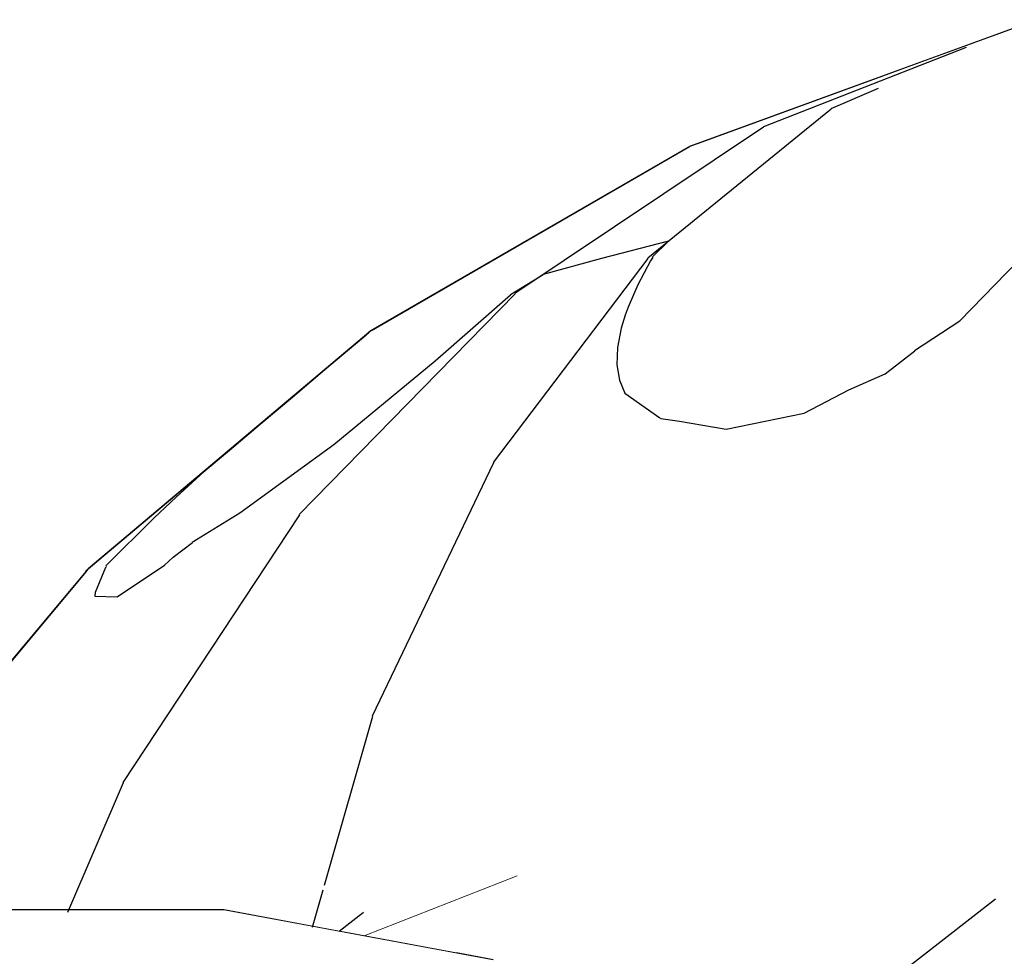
# Model space of a CAD drawing. Header units: millimetres. Extents: x -36478 to 31050, y -14815 to 11827.
# Tile 297 of 656: x -14563 to -14479, y 10840 to 10919. Entities that reach past the tile are written whole.
import ezdxf

# ---------------------------------------------------------------- set-up
doc = ezdxf.new("R2010")
doc.units = ezdxf.units.MM
doc.header["$MEASUREMENT"] = 0
doc.linetypes.add('Wipeout_Contour', pattern=[1000, 0, -1000])
doc.layers.add('Nové_Konstrukce - krov', color=7, linetype='Continuous')
doc.layers.add('Nové_Výplně - Povrchové', color=7, linetype='Continuous')

# ---------------------------------------------------------------- blocks, each defined once
blk = doc.blocks.new('výplň_8_1', base_point=(0, 0))
at = {"color": 254, "linetype": 'Wipeout_Contour', "lineweight": 0, "ltscale": 144836.508536}
blk.add_wipeout([(-14498.287, 10848.174), (-14517.519, 10833.216), (-14515.863, 10826.966), (-14514.629, 10824.466), (-14509.057, 10822.427), (-14479.991, 10845.033), (-14493.462, 10846.728), (-14496.242, 10847.412)], dxfattribs=at).dxf.layer = 'Nové_Výplně - Povrchové'
blk = doc.blocks.new('výplň_14_1', base_point=(0, 0))
at = {"color": 254, "linetype": 'Wipeout_Contour', "lineweight": 0, "ltscale": 90463.168582}
blk.add_wipeout([(-14509.057, 10822.427), (-14502.041, 10819.859), (-14499.785, 10818.612), (-14489.337, 10826.738), (-14479.991, 10845.033)], dxfattribs=at).dxf.layer = 'Nové_Výplně - Povrchové'
blk = doc.blocks.new('*X37')
at = {"layer": 'Nové_Výplně - Povrchové', "color": 21, "linetype": 'Continuous', "lineweight": 20, "true_color": 0xffaaaa}
blk.add_line((-14533.449, 10841.887), (-14520.498, 10846.965), dxfattribs=at)
blk = doc.blocks.new('výplň_18_1', base_point=(0, 0))
at = {"color": 254, "linetype": 'Wipeout_Contour', "lineweight": 0, "ltscale": 72513.157566}
blk.add_wipeout([(-14533.514, 10843.888), (-14535.579, 10842.282), (-14525.737, 10840.457), (-14516.002, 10848.029)], dxfattribs=at).dxf.layer = 'Nové_Výplně - Povrchové'
at = {"layer": 'Nové_Výplně - Povrchové', "color": 21, "linetype": 'Continuous', "lineweight": 20, "true_color": 0xffaaaa}
blk.add_blockref('*X37', (0, 0), dxfattribs=at)
blk = doc.blocks.new('výplň_19_1', base_point=(0, 0))
at = {"color": 254, "linetype": 'Wipeout_Contour', "lineweight": 0, "ltscale": 126827.634561}
blk.add_wipeout([(-14516.002, 10848.029), (-14525.737, 10840.457), (-14522.54, 10839.864), (-14518.654, 10837.496), (-14517.519, 10833.216), (-14498.287, 10848.174), (-14514.687, 10847.89)], dxfattribs=at).dxf.layer = 'Nové_Výplně - Povrchové'
blk = doc.blocks.new('výplň_66_1', base_point=(0, 0))
at = {"color": 254, "linetype": 'Wipeout_Contour', "lineweight": 0, "ltscale": 72613.188439}
blk.add_wipeout([(-14545.342, 10844.091), (-14567.501, 10844.091), (-14573.01, 10842.288), (-14550.533, 10842.288)], dxfattribs=at).dxf.layer = 'Nové_Výplně - Povrchové'
blk = doc.blocks.new('výplň_67_1', base_point=(0, 0))
at = {"color": 254, "linetype": 'Wipeout_Contour', "lineweight": 0, "ltscale": 72620.234256}
blk.add_wipeout([(-14550.533, 10842.288), (-14573.01, 10842.288), (-14578.205, 10835.615), (-14556.065, 10835.615)], dxfattribs=at).dxf.layer = 'Nové_Výplně - Povrchové'
blk = doc.blocks.new('výplň_80_1', base_point=(0, 0))
at = {"color": 254, "linetype": 'Wipeout_Contour', "lineweight": 0, "ltscale": 72535.485823}
blk.add_wipeout([(-14522.54, 10839.864), (-14545.342, 10844.091), (-14550.533, 10842.288), (-14527.404, 10838)], dxfattribs=at).dxf.layer = 'Nové_Výplně - Povrchové'
blk = doc.blocks.new('*X163')
at = {"layer": 'Nové_Výplně - Povrchové', "color": 21, "linetype": 'Continuous', "lineweight": 20, "true_color": 0xffaaaa}
blk.add_line((-14539.392, 10832.524), (-14530.76, 10834.228), dxfattribs=at)
blk = doc.blocks.new('výplň_81_1', base_point=(0, 0))
at = {"color": 254, "linetype": 'Wipeout_Contour', "lineweight": 0, "ltscale": 72542.538926}
blk.add_wipeout([(-14550.533, 10842.288), (-14556.065, 10835.615), (-14533.284, 10831.392), (-14527.404, 10838)], dxfattribs=at).dxf.layer = 'Nové_Výplně - Povrchové'
at = {"layer": 'Nové_Výplně - Povrchové', "color": 21, "linetype": 'Continuous', "lineweight": 20, "true_color": 0xffaaaa}
blk.add_blockref('*X163', (0, 0), dxfattribs=at)

msp = doc.modelspace()

# ---------------------------------------------------------------- wipeouts: each hides what was drawn before it
at = {"color": 254, "linetype": 'Wipeout_Contour', "lineweight": 0, "ltscale": 180888.980817}
msp.add_wipeout([(-14493.583, 10848.123), (-14493.462, 10846.728), (-14479.991, 10845.033), (-14489.337, 10826.738), (-14491.588, 10824.986), (-14491.565, 10824.718), (-14490.441, 10824.576), (-14487.396, 10823.147), (-14465.467, 10829.018), (-14470.697, 10854.25)], dxfattribs=at).dxf.layer = 'Nové_Výplně - Povrchové'

# ---------------------------------------------------------------- next in the draw order: wipeouts: each hides what was drawn before it
at = {"color": 254, "linetype": 'Wipeout_Contour', "lineweight": 0, "ltscale": 54312.376713}
msp.add_wipeout([(-14493.462, 10846.728), (-14493.583, 10848.123), (-14496.242, 10847.412)], dxfattribs=at).dxf.layer = 'Nové_Výplně - Povrchové'

# ---------------------------------------------------------------- next in the draw order: wipeouts: each hides what was drawn before it
at = {"color": 254, "linetype": 'Wipeout_Contour', "lineweight": 0, "ltscale": 72415.953735}
msp.add_wipeout([(-14493.891, 10871.04), (-14493.583, 10848.123), (-14470.697, 10854.25), (-14474.688, 10876.18)], dxfattribs=at).dxf.layer = 'Nové_Výplně - Povrchové'

# ---------------------------------------------------------------- next in the draw order: wipeouts: each hides what was drawn before it
at = {"color": 254, "linetype": 'Wipeout_Contour', "lineweight": 0, "ltscale": 108684.394252}
msp.add_wipeout([(-14512.233, 10866.135), (-14514.687, 10847.89), (-14498.287, 10848.174), (-14496.242, 10847.412), (-14493.583, 10848.123), (-14493.891, 10871.04)], dxfattribs=at).dxf.layer = 'Nové_Výplně - Povrchové'

# ---------------------------------------------------------------- next in the draw order: wipeouts: each hides what was drawn before it
at = {"color": 254, "linetype": 'Wipeout_Contour', "lineweight": 0, "ltscale": 72469.4501}
msp.add_wipeout([(-14492.253, 10890.145), (-14493.891, 10871.04), (-14474.688, 10876.18), (-14477.316, 10894.144)], dxfattribs=at).dxf.layer = 'Nové_Výplně - Povrchové'
at = {"color": 254, "linetype": 'Wipeout_Contour', "lineweight": 0, "ltscale": 108777.931416}
msp.add_wipeout([(-14529.156, 10861.614), (-14533.853, 10843.624), (-14533.514, 10843.888), (-14516.002, 10848.029), (-14514.687, 10847.89), (-14512.233, 10866.135)], dxfattribs=at).dxf.layer = 'Nové_Výplně - Povrchové'

# ---------------------------------------------------------------- next in the draw order: block references
at = {"layer": 'Nové_Výplně - Povrchové', "color": 21, "linetype": 'Continuous', "lineweight": 20, "true_color": 0xffaaaa}
msp.add_blockref('výplň_8_1', (0, 0), dxfattribs=at)

# ---------------------------------------------------------------- next in the draw order: wipeouts: each hides what was drawn before it
at = {"color": 254, "linetype": 'Wipeout_Contour', "lineweight": 0, "ltscale": 72512.312074}
msp.add_wipeout([(-14506.521, 10886.329), (-14512.233, 10866.135), (-14493.891, 10871.04), (-14492.253, 10890.145)], dxfattribs=at).dxf.layer = 'Nové_Výplně - Povrchové'
at = {"color": 254, "linetype": 'Wipeout_Contour', "lineweight": 0, "ltscale": 108845.406302}
msp.add_wipeout([(-14549.097, 10844.091), (-14545.342, 10844.091), (-14535.579, 10842.282), (-14533.853, 10843.624), (-14529.156, 10861.614), (-14544.147, 10857.616)], dxfattribs=at).dxf.layer = 'Nové_Výplně - Povrchové'

# ---------------------------------------------------------------- next in the draw order: block references
at = {"layer": 'Nové_Výplně - Povrchové', "color": 21, "linetype": 'Continuous', "lineweight": 20, "true_color": 0xffaaaa}
for name in ['výplň_18_1', 'výplň_14_1']:
    msp.add_blockref(name, (0, 0), dxfattribs=at)

# ---------------------------------------------------------------- next in the draw order: wipeouts: each hides what was drawn before it
at = {"color": 254, "linetype": 'Wipeout_Contour', "lineweight": 0, "ltscale": 72507.744574}
msp.add_wipeout([(-14492.253, 10890.145), (-14477.316, 10894.144), (-14478.502, 10907.593), (-14488.72, 10904.858)], dxfattribs=at).dxf.layer = 'Nové_Výplně - Povrchové'
at = {"color": 254, "linetype": 'Wipeout_Contour', "lineweight": 0, "ltscale": 72552.397112}
msp.add_wipeout([(-14519.685, 10882.813), (-14529.156, 10861.614), (-14512.233, 10866.135), (-14506.521, 10886.329)], dxfattribs=at).dxf.layer = 'Nové_Výplně - Povrchové'
at = {"color": 254, "linetype": 'Wipeout_Contour', "lineweight": 0, "ltscale": 72609.221168}
msp.add_wipeout([(-14556.75, 10854.26), (-14561.32, 10844.091), (-14549.097, 10844.091), (-14544.147, 10857.616)], dxfattribs=at).dxf.layer = 'Nové_Výplně - Povrchové'

# ---------------------------------------------------------------- next in the draw order: linework, layer by layer
at = {"layer": 'Nové_Konstrukce - krov', "color": 1, "linetype": 'Continuous', "lineweight": 25}
for p, q in [((-14483.027, 10893.973), (-14478.036, 10899.081)), ((-14486.849, 10891.47), (-14483.027, 10893.973))]:
    msp.add_line(p, q, dxfattribs=at)

# ---------------------------------------------------------------- next in the draw order: block references
at = {"layer": 'Nové_Výplně - Povrchové', "color": 21, "linetype": 'Continuous', "lineweight": 20, "true_color": 0xffaaaa}
msp.add_blockref('výplň_19_1', (0, 0), dxfattribs=at)

# ---------------------------------------------------------------- next in the draw order: wipeouts: each hides what was drawn before it
at = {"color": 254, "linetype": 'Wipeout_Contour', "lineweight": 0, "ltscale": 72539.216939}
msp.add_wipeout([(-14506.521, 10886.329), (-14492.253, 10890.145), (-14488.72, 10904.858), (-14498.479, 10902.248)], dxfattribs=at).dxf.layer = 'Nové_Výplně - Povrchové'
at = {"color": 254, "linetype": 'Wipeout_Contour', "lineweight": 0, "ltscale": 72588.718546}
msp.add_wipeout([(-14544.147, 10857.616), (-14529.156, 10861.614), (-14519.685, 10882.813), (-14531.346, 10879.703)], dxfattribs=at).dxf.layer = 'Nové_Výplně - Povrchové'
at = {"color": 254, "linetype": 'Wipeout_Contour', "lineweight": 0, "ltscale": 90800.7766}
msp.add_wipeout([(-14570.792, 10843.424), (-14567.501, 10844.091), (-14561.32, 10844.091), (-14556.75, 10854.26), (-14566.582, 10851.65)], dxfattribs=at).dxf.layer = 'Nové_Výplně - Povrchové'

# ---------------------------------------------------------------- next in the draw order: linework, layer by layer
at = {"layer": 'Nové_Konstrukce - krov', "color": 1, "linetype": 'Continuous', "lineweight": 25}
for p, q in [((-14489.349, 10889.494), (-14486.834, 10891.431)), ((-14492.426, 10888.122), (-14489.349, 10889.494)), ((-14496.198, 10886.154), (-14492.426, 10888.122)), ((-14509.057, 10822.427), (-14479.991, 10845.033))]:
    msp.add_line(p, q, dxfattribs=at)

# ---------------------------------------------------------------- next in the draw order: block references
at = {"layer": 'Nové_Výplně - Povrchové', "color": 21, "linetype": 'Continuous', "lineweight": 20, "true_color": 0xffaaaa}
msp.add_blockref('výplň_66_1', (0, 0), dxfattribs=at)

# ---------------------------------------------------------------- next in the draw order: wipeouts: each hides what was drawn before it
at = {"color": 254, "linetype": 'Wipeout_Contour', "lineweight": 0, "ltscale": 72529.675648}
msp.add_wipeout([(-14488.72, 10904.858), (-14478.502, 10907.593), (-14478.21, 10916.121), (-14483.398, 10914.732)], dxfattribs=at).dxf.layer = 'Nové_Výplně - Povrchové'
at = {"color": 254, "linetype": 'Wipeout_Contour', "lineweight": 0, "ltscale": 72568.688761}
msp.add_wipeout([(-14507.484, 10899.843), (-14519.685, 10882.813), (-14506.521, 10886.329), (-14498.479, 10902.248)], dxfattribs=at).dxf.layer = 'Nové_Výplně - Povrchové'
at = {"color": 254, "linetype": 'Wipeout_Contour', "lineweight": 0, "ltscale": 72620.158246}
msp.add_wipeout([(-14556.75, 10854.26), (-14544.147, 10857.616), (-14531.346, 10879.703), (-14541.149, 10877.093)], dxfattribs=at).dxf.layer = 'Nové_Výplně - Povrchové'

# ---------------------------------------------------------------- next in the draw order: linework, layer by layer
at = {"layer": 'Nové_Konstrukce - krov', "color": 1, "linetype": 'Continuous', "lineweight": 25}
for p, q in [((-14502.817, 10884.786), (-14496.198, 10886.154)), ((-14506.76, 10885.483), (-14502.817, 10884.786)), ((-14532.749, 10860.477), (-14536.853, 10846.147))]:
    msp.add_line(p, q, dxfattribs=at)

# ---------------------------------------------------------------- next in the draw order: block references
at = {"layer": 'Nové_Výplně - Povrchové', "color": 21, "linetype": 'Continuous', "lineweight": 20, "true_color": 0xffaaaa}
msp.add_blockref('výplň_67_1', (0, 0), dxfattribs=at)

# ---------------------------------------------------------------- next in the draw order: wipeouts: each hides what was drawn before it
at = {"color": 254, "linetype": 'Wipeout_Contour', "lineweight": 0, "ltscale": 72548.751588}
msp.add_wipeout([(-14498.479, 10902.248), (-14488.72, 10904.858), (-14483.398, 10914.732), (-14488.353, 10913.407)], dxfattribs=at).dxf.layer = 'Nové_Výplně - Povrchové'
at = {"color": 254, "linetype": 'Wipeout_Contour', "lineweight": 0, "ltscale": 72595.393004}
msp.add_wipeout([(-14531.346, 10879.703), (-14519.685, 10882.813), (-14507.484, 10899.843), (-14515.461, 10897.715)], dxfattribs=at).dxf.layer = 'Nové_Výplně - Povrchové'
at = {"color": 254, "linetype": 'Wipeout_Contour', "lineweight": 0, "ltscale": 72645.746968}
msp.add_wipeout([(-14566.582, 10851.65), (-14556.75, 10854.26), (-14541.149, 10877.093), (-14548.797, 10875.062)], dxfattribs=at).dxf.layer = 'Nové_Výplně - Povrchové'

# ---------------------------------------------------------------- next in the draw order: linework, layer by layer
at = {"layer": 'Nové_Konstrukce - krov', "color": 1, "linetype": 'Continuous', "lineweight": 25}
for p, q in [((-14512.001, 10891.708), (-14512.056, 10890.238)), ((-14512.056, 10890.238), (-14511.85, 10888.95)), ((-14511.85, 10888.95), (-14511.386, 10887.852)), ((-14511.386, 10887.852), (-14508.414, 10885.76)), ((-14508.403, 10885.741), (-14508.329, 10885.688)), ((-14508.329, 10885.688), (-14506.76, 10885.483))]:
    msp.add_line(p, q, dxfattribs=at)

# ---------------------------------------------------------------- next in the draw order: block references
at = {"layer": 'Nové_Výplně - Povrchové', "color": 21, "linetype": 'Continuous', "lineweight": 20, "true_color": 0xffaaaa}
msp.add_blockref('výplň_80_1', (0, 0), dxfattribs=at)

# ---------------------------------------------------------------- next in the draw order: wipeouts: each hides what was drawn before it
at = {"color": 254, "linetype": 'Wipeout_Contour', "lineweight": 0, "ltscale": 54400.886102}
msp.add_wipeout([(-14476.45, 10919.467), (-14483.398, 10914.732), (-14478.21, 10916.121)], dxfattribs=at).dxf.layer = 'Nové_Výplně - Povrchové'
at = {"color": 254, "linetype": 'Wipeout_Contour', "lineweight": 0, "ltscale": 72566.733243}
msp.add_wipeout([(-14507.484, 10899.843), (-14498.479, 10902.248), (-14488.353, 10913.407), (-14492.925, 10912.186)], dxfattribs=at).dxf.layer = 'Nové_Výplně - Povrchové'
at = {"color": 254, "linetype": 'Wipeout_Contour', "lineweight": 0, "ltscale": 72618.505291}
msp.add_wipeout([(-14541.149, 10877.093), (-14531.346, 10879.703), (-14515.461, 10897.715), (-14522.166, 10895.93)], dxfattribs=at).dxf.layer = 'Nové_Výplně - Povrchové'
at = {"color": 254, "linetype": 'Wipeout_Contour', "lineweight": 0, "ltscale": 72664.694306}
msp.add_wipeout([(-14573.344, 10849.865), (-14566.582, 10851.65), (-14548.797, 10875.062), (-14554.056, 10873.674)], dxfattribs=at).dxf.layer = 'Nové_Výplně - Povrchové'

# ---------------------------------------------------------------- next in the draw order: linework, layer by layer
at = {"layer": 'Nové_Konstrukce - krov', "color": 1, "linetype": 'Continuous', "lineweight": 25}
msp.add_line((-14545.342, 10844.091), (-14567.501, 10844.091), dxfattribs=at)

# ---------------------------------------------------------------- next in the draw order: block references
at = {"layer": 'Nové_Výplně - Povrchové', "color": 21, "linetype": 'Continuous', "lineweight": 20, "true_color": 0xffaaaa}
msp.add_blockref('výplň_81_1', (0, 0), dxfattribs=at)

# ---------------------------------------------------------------- next in the draw order: wipeouts: each hides what was drawn before it
at = {"color": 254, "linetype": 'Wipeout_Contour', "lineweight": 0, "ltscale": 54407.044205}
msp.add_wipeout([(-14488.353, 10913.407), (-14483.398, 10914.732), (-14476.45, 10919.467)], dxfattribs=at).dxf.layer = 'Nové_Výplně - Povrchové'
at = {"color": 254, "linetype": 'Wipeout_Contour', "lineweight": 0, "ltscale": 72583.034762}
msp.add_wipeout([(-14515.461, 10897.715), (-14507.484, 10899.843), (-14492.925, 10912.186), (-14496.975, 10911.106)], dxfattribs=at).dxf.layer = 'Nové_Výplně - Povrchové'
at = {"color": 254, "linetype": 'Wipeout_Contour', "lineweight": 0, "ltscale": 72637.312985}
msp.add_wipeout([(-14548.797, 10875.062), (-14541.149, 10877.093), (-14522.166, 10895.93), (-14527.398, 10894.541)], dxfattribs=at).dxf.layer = 'Nové_Výplně - Povrchové'
at = {"color": 254, "linetype": 'Wipeout_Contour', "lineweight": 0, "ltscale": 72676.413419}
msp.add_wipeout([(-14576.83, 10848.959), (-14573.344, 10849.865), (-14554.056, 10873.674), (-14556.769, 10872.969)], dxfattribs=at).dxf.layer = 'Nové_Výplně - Povrchové'

# ---------------------------------------------------------------- next in the draw order: linework, layer by layer
at = {"layer": 'Nové_Konstrukce - krov', "color": 1, "linetype": 'Continuous', "lineweight": 25}
for p, q in [((-14556.245, 10870.972), (-14556.28, 10870.664)), ((-14556.28, 10870.664), (-14554.382, 10870.598)), ((-14536.966, 10845.752), (-14537.872, 10842.588)), ((-14522.54, 10839.864), (-14545.342, 10844.091)), ((-14535.579, 10842.282), (-14533.514, 10843.888))]:
    msp.add_line(p, q, dxfattribs=at)

# ---------------------------------------------------------------- next in the draw order: wipeouts: each hides what was drawn before it
at = {"color": 254, "linetype": 'Wipeout_Contour', "lineweight": 0, "ltscale": 54412.980255}
msp.add_wipeout([(-14492.925, 10912.186), (-14488.353, 10913.407), (-14476.45, 10919.467)], dxfattribs=at).dxf.layer = 'Nové_Výplně - Povrchové'
at = {"color": 254, "linetype": 'Wipeout_Contour', "lineweight": 0, "ltscale": 72597.14457}
msp.add_wipeout([(-14500.379, 10910.199), (-14522.166, 10895.93), (-14515.461, 10897.715), (-14496.975, 10911.106)], dxfattribs=at).dxf.layer = 'Nové_Výplně - Povrchové'
at = {"color": 254, "linetype": 'Wipeout_Contour', "lineweight": 0, "ltscale": 72651.235782}
msp.add_wipeout([(-14554.056, 10873.674), (-14548.797, 10875.062), (-14527.398, 10894.541), (-14530.996, 10893.591)], dxfattribs=at).dxf.layer = 'Nové_Výplně - Povrchové'
at = {"color": 254, "linetype": 'Wipeout_Contour', "lineweight": 0, "ltscale": 72680.539175}
msp.add_wipeout([(-14556.851, 10872.969), (-14576.936, 10848.959), (-14576.83, 10848.959), (-14556.769, 10872.969)], dxfattribs=at).dxf.layer = 'Nové_Výplně - Povrchové'

# ---------------------------------------------------------------- next in the draw order: linework, layer by layer
at = {"layer": 'Nové_Konstrukce - krov', "color": 1, "linetype": 'Continuous', "lineweight": 25}
for p, q in [((-14528.108, 10890.034), (-14527.437, 10890.571)), ((-14553.863, 10854.85), (-14558.584, 10843.873))]:
    msp.add_line(p, q, dxfattribs=at)

# ---------------------------------------------------------------- next in the draw order: wipeouts: each hides what was drawn before it
at = {"color": 254, "linetype": 'Wipeout_Contour', "lineweight": 0, "ltscale": 54418.396226}
msp.add_wipeout([(-14496.975, 10911.106), (-14492.925, 10912.186), (-14476.45, 10919.467)], dxfattribs=at).dxf.layer = 'Nové_Výplně - Povrchové'
at = {"color": 254, "linetype": 'Wipeout_Contour', "lineweight": 0, "ltscale": 72608.624555}
msp.add_wipeout([(-14527.398, 10894.541), (-14522.166, 10895.93), (-14500.379, 10910.199), (-14503.035, 10909.494)], dxfattribs=at).dxf.layer = 'Nové_Výplně - Povrchové'
at = {"color": 254, "linetype": 'Wipeout_Contour', "lineweight": 0, "ltscale": 72659.843226}
msp.add_wipeout([(-14532.851, 10893.109), (-14556.769, 10872.969), (-14554.056, 10873.674), (-14530.996, 10893.591)], dxfattribs=at).dxf.layer = 'Nové_Výplně - Povrchové'

# ---------------------------------------------------------------- next in the draw order: wipeouts: each hides what was drawn before it
at = {"color": 254, "linetype": 'Wipeout_Contour', "lineweight": 0, "ltscale": 54423.094555}
msp.add_wipeout([(-14500.379, 10910.199), (-14496.975, 10911.106), (-14476.45, 10919.467)], dxfattribs=at).dxf.layer = 'Nové_Výplně - Povrchové'
at = {"color": 254, "linetype": 'Wipeout_Contour', "lineweight": 0, "ltscale": 72617.119303}
msp.add_wipeout([(-14504.862, 10909.012), (-14530.996, 10893.591), (-14527.398, 10894.541), (-14503.035, 10909.494)], dxfattribs=at).dxf.layer = 'Nové_Výplně - Povrchové'
at = {"color": 254, "linetype": 'Wipeout_Contour', "lineweight": 0, "ltscale": 72662.867773}
msp.add_wipeout([(-14532.907, 10893.109), (-14556.851, 10872.969), (-14556.769, 10872.969), (-14532.851, 10893.109)], dxfattribs=at).dxf.layer = 'Nové_Výplně - Povrchové'

# ---------------------------------------------------------------- next in the draw order: linework, layer by layer
at = {"layer": 'Nové_Konstrukce - krov', "color": 1, "linetype": 'Continuous', "lineweight": 25}
for p, q in [((-14533.517, 10892.569), (-14536.589, 10889.98)), ((-14536.042, 10883.505), (-14528.108, 10890.034)), ((-14536.589, 10889.98), (-14539.516, 10887.512)), ((-14539.516, 10887.512), (-14542.281, 10885.179)), ((-14542.281, 10885.179), (-14544.869, 10882.995)), ((-14543.999, 10877.701), (-14536.042, 10883.505)), ((-14544.869, 10882.995), (-14547.263, 10880.973)), ((-14522.507, 10881.932), (-14532.774, 10860.504)), ((-14547.365, 10880.887), (-14549.374, 10879.047)), ((-14547.263, 10880.973), (-14547.365, 10880.887)), ((-14549.374, 10879.047), (-14551.244, 10877.297)), ((-14538.938, 10877.553), (-14553.892, 10854.875)), ((-14548.028, 10875.215), (-14543.999, 10877.701)), ((-14551.244, 10877.297), (-14555.334, 10873.215)), ((-14549.637, 10873.956), (-14548.015, 10875.2)), ((-14550.376, 10873.291), (-14549.637, 10873.956)), ((-14557, 10872.74), (-14577.099, 10848.699)), ((-14556.851, 10872.969), (-14576.936, 10848.959)), ((-14555.358, 10873.089), (-14556.245, 10870.972)), ((-14555.299, 10873.18), (-14555.358, 10873.089)), ((-14554.382, 10870.598), (-14550.376, 10873.291))]:
    msp.add_line(p, q, dxfattribs=at)

# ---------------------------------------------------------------- next in the draw order: wipeouts: each hides what was drawn before it
at = {"color": 254, "linetype": 'Wipeout_Contour', "lineweight": 0, "ltscale": 54426.918364}
msp.add_wipeout([(-14476.45, 10919.467), (-14503.035, 10909.494), (-14500.379, 10910.199)], dxfattribs=at).dxf.layer = 'Nové_Výplně - Povrchové'
at = {"color": 254, "linetype": 'Wipeout_Contour', "lineweight": 0, "ltscale": 72622.365601}
msp.add_wipeout([(-14505.804, 10908.767), (-14532.851, 10893.109), (-14530.996, 10893.591), (-14504.862, 10909.012)], dxfattribs=at).dxf.layer = 'Nové_Výplně - Povrchové'

# ---------------------------------------------------------------- next in the draw order: wipeouts: each hides what was drawn before it
at = {"color": 254, "linetype": 'Wipeout_Contour', "lineweight": 0, "ltscale": 54429.743694}
msp.add_wipeout([(-14476.45, 10919.467), (-14504.862, 10909.012), (-14503.035, 10909.494)], dxfattribs=at).dxf.layer = 'Nové_Výplně - Povrchové'
at = {"color": 254, "linetype": 'Wipeout_Contour', "lineweight": 0, "ltscale": 72624.199905}
msp.add_wipeout([(-14505.833, 10908.767), (-14532.907, 10893.109), (-14532.851, 10893.109), (-14505.804, 10908.767)], dxfattribs=at).dxf.layer = 'Nové_Výplně - Povrchové'

# ---------------------------------------------------------------- next in the draw order: linework, layer by layer
at = {"layer": 'Nové_Konstrukce - krov', "color": 1, "linetype": 'Continuous', "lineweight": 25}
for p, q in [((-14507.684, 10900.709), (-14513.362, 10899.235)), ((-14507.684, 10900.709), (-14509.038, 10899.392)), ((-14509.433, 10899.253), (-14522.526, 10881.961)), ((-14513.362, 10899.235), (-14518.301, 10897.879)), ((-14509.027, 10899.372), (-14509.212, 10899.052)), ((-14509.212, 10899.052), (-14510.272, 10897.014)), ((-14521.074, 10896.186), (-14518.301, 10897.879)), ((-14510.272, 10897.014), (-14511.11, 10895.121)), ((-14520.677, 10896.256), (-14538.961, 10877.581)), ((-14527.437, 10890.571), (-14521.063, 10896.167)), ((-14511.11, 10895.121), (-14511.354, 10894.441)), ((-14529.988, 10894.781), (-14533.064, 10893)), ((-14529.988, 10894.781), (-14529.834, 10894.886)), ((-14511.354, 10894.441), (-14511.688, 10893.347)), ((-14511.688, 10893.347), (-14512.001, 10891.708)), ((-14533.047, 10892.967), (-14557.036, 10872.777)), ((-14532.907, 10893.109), (-14556.851, 10872.969)), ((-14533.042, 10892.969), (-14533.517, 10892.569))]:
    msp.add_line(p, q, dxfattribs=at)

# ---------------------------------------------------------------- next in the draw order: wipeouts: each hides what was drawn before it
at = {"color": 254, "linetype": 'Wipeout_Contour', "lineweight": 0, "ltscale": 54431.479579}
msp.add_wipeout([(-14476.45, 10919.467), (-14505.804, 10908.767), (-14504.862, 10909.012)], dxfattribs=at).dxf.layer = 'Nové_Výplně - Povrchové'

# ---------------------------------------------------------------- next in the draw order: wipeouts: each hides what was drawn before it
at = {"color": 254, "linetype": 'Wipeout_Contour', "lineweight": 0, "ltscale": 54432.069375}
msp.add_wipeout([(-14476.45, 10919.467), (-14505.833, 10908.767), (-14505.804, 10908.767)], dxfattribs=at).dxf.layer = 'Nové_Výplně - Povrchové'

# ---------------------------------------------------------------- next in the draw order: linework, layer by layer
at = {"layer": 'Nové_Konstrukce - krov', "color": 1, "linetype": 'Continuous', "lineweight": 25}
for p, q in [((-14476.45, 10919.467), (-14505.833, 10908.767)), ((-14482.484, 10917.105), (-14499.639, 10910.389)), ((-14489.934, 10913.637), (-14493.928, 10911.911)), ((-14493.923, 10911.897), (-14509.445, 10899.277)), ((-14499.633, 10910.375), (-14520.691, 10896.28)), ((-14505.92, 10908.708), (-14533.07, 10892.998)), ((-14505.833, 10908.767), (-14532.907, 10893.109))]:
    msp.add_line(p, q, dxfattribs=at)

doc.saveas('drawing.dxf')
